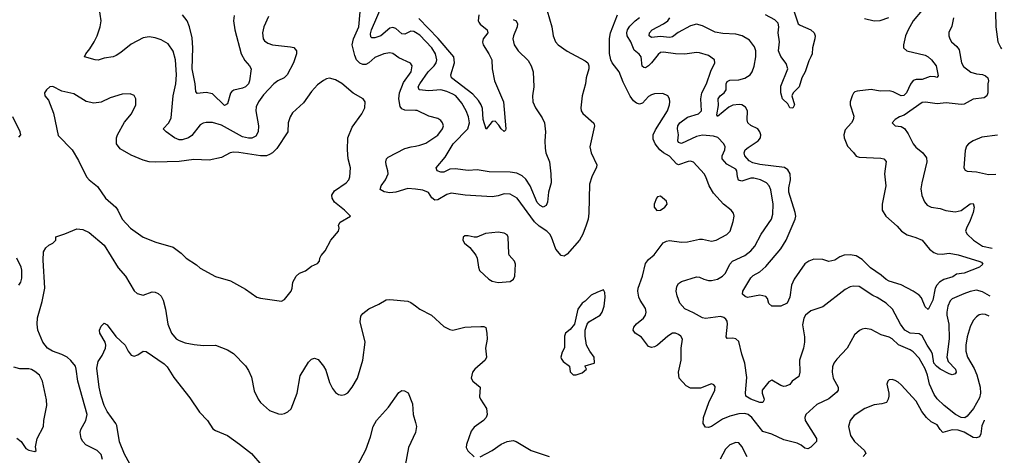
# Model space of a CAD drawing. Header units: inches. Extents: x 1694797 to 1849917, y 907313 to 1017959.
# Tile 593 of 656: x 1837369 to 1843916, y 921337 to 924237. Entities that reach past the tile are written whole.
import ezdxf

# ---------------------------------------------------------------- set-up
doc = ezdxf.new("R2010")
doc.units = ezdxf.units.IN
doc.header["$MEASUREMENT"] = 0
doc.layers.add('B8932', color=7, linetype='Continuous')
doc.layers.add('B8942', color=7, linetype='Continuous')

msp = doc.modelspace()

# ---------------------------------------------------------------- linework, layer by layer
at = {"layer": 'B8932', "color": 5}
for points, elevation in [([(1839022.9, 924257.1), (1838992.8, 924190), (1838983.6, 924150), (1838987.2, 924110), (1838995.9, 924095.9), (1839019.7, 924079.7), (1839049.4, 924069.4), (1839170, 924057.3), (1839191.4, 924051.4), (1839210.2, 924030.2), (1839208.9, 924010), (1839189.1, 923950), (1839146.7, 923870), (1839127.2, 923850), (1839086, 923830), (1839059.6, 923810), (1838990, 923737.6), (1838955.9, 923690), (1838942.3, 923657.7), (1838939.3, 923630), (1838957.4, 923530), (1838955.2, 923490), (1838938.3, 923461.7), (1838911.7, 923448.3), (1838890, 923447.8), (1838850, 923457.8), (1838710, 923535.4), (1838650, 923552.4), (1838610, 923552.2), (1838590, 923548.5), (1838570, 923538), (1838514.2, 923465.8), (1838490.5, 923449.5), (1838450, 923437.3), (1838430, 923437.3), (1838398.2, 923450), (1838342.9, 923490), (1838322.7, 923510), (1838360.5, 923550), (1838376.1, 923583.9), (1838389.8, 923730), (1838407.3, 923810), (1838412, 923870), (1838405, 923970), (1838390, 924026.6), (1838355.5, 924075.5), (1838310, 924103.6), (1838270, 924117), (1838230, 924123.7), (1838190, 924115.1), (1838110, 924073), (1838041.9, 924018.1), (1838010, 923998), (1837989.6, 923990.4), (1837930, 923981.3), (1837890, 923967.7), (1837870, 923968.7), (1837799.3, 923990), (1837808.2, 924010), (1837836.3, 924043.7), (1837863.8, 924090), (1837883.9, 924130), (1837905.1, 924190), (1837911.7, 924230), (1837897.6, 924317.6)], 760), ([(1840000, 924152.1), (1839990, 924158.5), (1839970, 924160.2), (1839930, 924141.3), (1839910, 924141.7), (1839870, 924177.5), (1839850, 924185), (1839830, 924181.5), (1839770, 924129.4), (1839730, 924116.5), (1839710, 924116.4), (1839703, 924123), (1839701.7, 924141.7), (1839707.8, 924170), (1839786.1, 924350)], 740), ([(1838794.9, 924265.1), (1838791.5, 924228.5), (1838799.8, 924170), (1838842.7, 924010), (1838865, 923965), (1838897.6, 923930), (1838907.4, 923910), (1838896.8, 923830), (1838890.1, 923809.9), (1838870, 923789), (1838850, 923780.2), (1838792.1, 923767.9), (1838780.2, 923759.8), (1838770, 923747.3), (1838750, 923676.9), (1838730, 923665.4), (1838650, 923742.9), (1838610, 923751.4), (1838550, 923746.6), (1838539.7, 923759.7), (1838536, 923810), (1838515.3, 923910), (1838520.8, 924050), (1838515.9, 924115.9), (1838498.7, 924190), (1838482, 924230), (1838452.1, 924270)], 740), ([(1840000, 923632.1), (1839930, 923634.9), (1839910, 923644.5), (1839899.7, 923659.7), (1839890.4, 923710), (1839895.5, 923750), (1839921.1, 923818.9), (1839971.7, 923890), (1839978.7, 923930), (1839968, 923948), (1839890, 923983.9), (1839850, 924010.9), (1839830, 924016.8), (1839790, 924008.7), (1839730, 923984.4), (1839690.7, 923949.3), (1839670, 923937.8), (1839650, 923937.7), (1839630, 923946.8), (1839609.5, 923969.5), (1839597.5, 923997.5), (1839580.1, 924070), (1839588.3, 924110), (1839624.9, 924190), (1839634, 924290)], 760), ([(1837364.1, 923455.9), (1837376, 923470), (1837371.8, 923490), (1837322.9, 923590)], 780), ([(1840000, 923108.6), (1839950, 923114), (1839870, 923088.5), (1839830, 923085), (1839791.6, 923091.6), (1839767, 923107), (1839772.2, 923130), (1839800.7, 923170), (1839818.4, 923210), (1839817.8, 923230), (1839804.8, 923270), (1839803.1, 923290), (1839808.5, 923310), (1839818.2, 923321.8), (1839930, 923379.4), (1839971.5, 923391.5), (1840000, 923396)], 760), ([(1837920.4, 921310), (1837910, 921342.7), (1837883.7, 921370), (1837808.2, 921408.2), (1837788.3, 921428.3), (1837777.7, 921450), (1837771.1, 921490), (1837776.4, 921510), (1837809.9, 921570.1), (1837817.5, 921610), (1837754.7, 921830), (1837745.6, 921910), (1837739.1, 921930), (1837710, 921969), (1837683.8, 921990), (1837650, 922007.5), (1837588.2, 922030), (1837554.5, 922050), (1837522, 922090), (1837489.9, 922170), (1837484.8, 922210), (1837487.8, 922252.2), (1837518.9, 922361.1), (1837536.8, 922450), (1837524.2, 922635.8), (1837528.3, 922691.7), (1837542.3, 922717.7), (1837563.6, 922736.4), (1837588.7, 922750), (1837608.7, 922770), (1837609, 922791), (1837670, 922810.6), (1837750, 922844.4), (1837790, 922841.1), (1837830, 922820.9), (1837930, 922735.6), (1838024.4, 922584.4), (1838072.9, 922530), (1838130, 922433), (1838150, 922415.5), (1838190, 922402.8), (1838250, 922425.5), (1838270, 922423.8), (1838290, 922415.5), (1838310, 922396.3), (1838323.7, 922370), (1838338.7, 922310), (1838353.4, 922210), (1838378.9, 922150), (1838410, 922113.4), (1838430, 922101.1), (1838470, 922086.7), (1838530, 922075.3), (1838591.5, 922068.5), (1838671.3, 922070), (1838750, 922040.5), (1838790, 922015.5), (1838870, 921933.4), (1838890, 921902.8), (1838910, 921858), (1838927.5, 921767.5), (1838954.9, 921710), (1838970.5, 921690), (1839030, 921634.9), (1839090, 921613), (1839110, 921610.6), (1839130, 921615.5), (1839153.1, 921626.9), (1839173.9, 921646.1), (1839213.5, 921750), (1839234.6, 921865.4), (1839290, 921958), (1839310, 921978), (1839330, 921984.7), (1839354.4, 921974.4), (1839390, 921931.3), (1839404.9, 921904.9), (1839430, 921821), (1839450, 921781), (1839470, 921756), (1839490, 921742.8), (1839510, 921737.3), (1839530, 921742), (1839550, 921754), (1839579.5, 921790), (1839616.2, 921850), (1839651.6, 921970), (1839666.9, 922090), (1839633.3, 922226.7), (1839637.4, 922262.6), (1839650, 922282), (1839690, 922312.7), (1839756.4, 922343.6), (1839806.7, 922373.3), (1839830, 922375.3), (1839950, 922363.6), (1839970, 922355.3), (1840000, 922332)], 760), ([(1837364.4, 922470), (1837377.6, 922490), (1837383.3, 922516.7), (1837382.5, 922570), (1837378.4, 922590), (1837350, 922649.6)], 780), ([(1838100.4, 921280.4), (1838065.6, 921345.6), (1838033.5, 921426.5), (1838014.9, 921534.9), (1838008.4, 921550), (1837949.8, 921630), (1837929.8, 921670), (1837911, 921730), (1837898.3, 921790), (1837882, 921918), (1837890, 921962.8), (1837917.8, 922002.2), (1837938.9, 922050), (1837941.3, 922070), (1837936.9, 922090), (1837900.9, 922150), (1837899.5, 922170), (1837910, 922196), (1837930, 922216), (1837950, 922204.9), (1838008.6, 922128.6), (1838070, 922071.6), (1838090, 922030.3), (1838110, 922004.6), (1838130, 921997.4), (1838154.6, 922005.4), (1838190, 922030.5), (1838210, 922027.7), (1838330, 921947.2), (1838350, 921926.4), (1838394.6, 921854.6), (1838500, 921720), (1838564, 921624), (1838617.1, 921570), (1838654, 921514), (1838670, 921502), (1838750, 921468.4), (1838830, 921412.6), (1838910.3, 921350), (1838979.5, 921270)], 740), ([(1837350, 921450.8), (1837378.8, 921430), (1837410, 921382.8), (1837430, 921371), (1837470, 921362), (1837478, 921370), (1837474, 921394), (1837486, 921450), (1837527, 921530), (1837529.6, 921570), (1837549.5, 921669.5), (1837547.5, 921707.5), (1837521.6, 921830), (1837500.9, 921870), (1837470, 921896.2), (1837448.2, 921908.2), (1837430, 921912.8), (1837370, 921913.7), (1837330, 921923.1)], 780), ([(1839614.6, 921270), (1839670, 921374.9), (1839700.7, 921459.3), (1839719.8, 921530), (1839741.5, 921570), (1839821.8, 921658.2), (1839890, 921755.5), (1839910, 921767.7), (1839927.3, 921767.3), (1839953.2, 921753.2), (1839980.5, 921680.5), (1839984.9, 921610), (1840000, 921555.4)], 740), ([(1840000, 921489.4), (1839955, 921390), (1839931.8, 921270), (1839932, 921250), (1839974, 921170), (1840000, 921140.1)], 740)]:
    msp.add_lwpolyline(points, dxfattribs=dict(at, elevation=elevation))
at = {"layer": 'B8932', "color": 5, "elevation": 780}
msp.add_lwpolyline([(1839430, 923847.3), (1839410, 923842.4), (1839390, 923833), (1839350, 923803), (1839310, 923758), (1839255.6, 923684.4), (1839183.7, 923616.3), (1839168.5, 923590), (1839154.9, 923550), (1839152.4, 923490), (1839079.4, 923380.6), (1839049.5, 923350.5), (1839030, 923338.9), (1839010, 923331.5), (1838970, 923329.8), (1838826.7, 923353.3), (1838790, 923354.8), (1838769.3, 923350.7), (1838710, 923319.7), (1838630, 923301.5), (1838526.3, 923306.3), (1838430, 923294), (1838270, 923288.2), (1838230, 923291.5), (1838190, 923302.4), (1838110, 923334.7), (1838037.4, 923377.4), (1838013, 923410), (1838012.6, 923450), (1838019.7, 923470), (1838066, 923554), (1838113.3, 923610), (1838141.6, 923670), (1838142, 923710), (1838130, 923732.7), (1838102.9, 923742.9), (1838050, 923740.5), (1837970, 923716.9), (1837910, 923687.6), (1837861.2, 923681.2), (1837810, 923692.3), (1837730, 923742.7), (1837650, 923761.2), (1837590, 923793.2), (1837570, 923789.3), (1837546.8, 923770), (1837534, 923750), (1837537.3, 923730), (1837560.4, 923700.4), (1837594.7, 923614.7), (1837625.3, 923465.3), (1837717.3, 923370), (1837759.2, 923299.2), (1837813, 923190), (1837830.7, 923170), (1837887.1, 923127.1), (1837939.3, 923050), (1838008.4, 922990), (1838022.4, 922970), (1838050.4, 922910), (1838104.9, 922850), (1838190.4, 922790.4), (1838275.1, 922755.1), (1838390, 922723.8), (1838443.7, 922683.7), (1838476.3, 922650), (1838545.1, 922605.1), (1838570, 922583.8), (1838670, 922528), (1838770, 922499.1), (1838870, 922442.8), (1838946, 922390), (1838970, 922382.4), (1839110, 922363.8), (1839130, 922374), (1839174.7, 922430), (1839181.6, 922450), (1839185.6, 922490), (1839206.6, 922530), (1839229.7, 922550.3), (1839270, 922564.9), (1839310, 922595.5), (1839350, 922614), (1839362, 922630), (1839364.5, 922650), (1839373.1, 922666.9), (1839400.8, 922699.2), (1839438, 922770), (1839489.2, 922830), (1839493.2, 922850), (1839489.2, 922870), (1839499, 922890), (1839568, 922930), (1839529, 922970), (1839463.3, 923023.3), (1839446.6, 923050), (1839443.7, 923070), (1839462.6, 923097.4), (1839540.7, 923150), (1839556.9, 923170), (1839563.6, 923190), (1839568, 923250), (1839553.5, 923310), (1839548.4, 923370), (1839551.9, 923450), (1839579, 923521), (1839643.6, 923610), (1839665.1, 923650), (1839666, 923690), (1839654, 923710), (1839587.3, 923747.3), (1839510, 923812), (1839470, 923837)], close=True, dxfattribs=at)
at = {"layer": 'B8942', "color": 5}
for points, elevation in [([(1843916, 924433.7), (1843911.5, 924428.5), (1843887.4, 924392.6), (1843868.3, 924351.7), (1843856.5, 924290), (1843859.6, 924190), (1843874, 924090), (1843892.7, 924050), (1843897.9, 924043.8)], 760), ([(1840875.6, 924295.6), (1840908.5, 924190), (1840917.1, 924130), (1840932.7, 924090), (1840950.6, 924070), (1841010, 924026.4), (1841130, 923964), (1841146.8, 923950), (1841153.4, 923930), (1841153, 923910), (1841134.9, 923850), (1841130.4, 923810), (1841108, 923730), (1841099.3, 923650), (1841103, 923630), (1841112.5, 923612.5), (1841187.1, 923547.1), (1841190.6, 923530), (1841187.7, 923510), (1841160.4, 923390), (1841168.4, 923350), (1841207, 923270), (1841205.3, 923254.7), (1841172.4, 923190), (1841158, 923142), (1841154.5, 922950), (1841149.2, 922910), (1841136.3, 922870), (1841113.8, 922810), (1841091, 922770), (1841010, 922676.9), (1840990, 922663.5), (1840970, 922668.4), (1840933.5, 922710), (1840905.6, 922790), (1840893.8, 922810), (1840874, 922830), (1840822.9, 922862.9), (1840792.1, 922892.1), (1840677.6, 923050), (1840630, 923076.4), (1840590, 923078), (1840550, 923063.5), (1840510, 923056.8), (1840330.2, 923069.8), (1840238.4, 923081.6), (1840210, 923073.5), (1840150, 923036.8), (1840130, 923034.8), (1840110.5, 923050.5), (1840087.5, 923087.5), (1840050, 923103.1), (1840000, 923108.6)], 760), ([(1843370, 924299.5), (1843309.7, 924230.3), (1843275.7, 924170), (1843258.9, 924130), (1843245.4, 924070), (1843245.8, 924050), (1843268.9, 924028.9), (1843390, 924000.5), (1843410.5, 923990.5), (1843432.9, 923970), (1843462, 923930), (1843476.7, 923863.3), (1843467.7, 923852.3), (1843456.8, 923856.8), (1843422.2, 923857.8), (1843370, 923838.2), (1843330, 923838.2), (1843310, 923831.8), (1843291.2, 923808.8), (1843266, 923750), (1843247.3, 923732.7), (1843230, 923731), (1843176.8, 923756.8), (1843150, 923764.3), (1843090, 923760.8), (1843030, 923771.6), (1842937.8, 923762.2), (1842923.1, 923756.9), (1842912.2, 923747.8), (1842904, 923730), (1842891.7, 923690), (1842890.3, 923670), (1842915, 923595), (1842911.4, 923570), (1842899.5, 923550), (1842857.2, 923502.8), (1842848.5, 923470), (1842851.9, 923450), (1842874.1, 923394.1), (1842913.3, 923353.3), (1842930, 923328.9), (1842950, 923322), (1843095.1, 923315.1), (1843115.5, 923310), (1843130, 923293.4), (1843118.9, 923210), (1843128.9, 923130), (1843103.8, 923010), (1843104.4, 922970), (1843128.2, 922930), (1843202.7, 922862.7), (1843231.3, 922830), (1843270, 922803.9), (1843328.1, 922788.1), (1843368.9, 922770), (1843418.2, 922710), (1843447.9, 922687.9), (1843470, 922678), (1843503.6, 922676.4), (1843550, 922682.6), (1843610, 922671.3), (1843746, 922630), (1843763.5, 922623.5), (1843774, 922610), (1843750, 922589.6), (1843650, 922550.8), (1843597.4, 922542.6), (1843573.8, 922526.2), (1843513.3, 922506.7), (1843485.2, 922490), (1843466.3, 922470), (1843456.3, 922450), (1843440.2, 922370), (1843410, 922308), (1843390, 922326), (1843364.6, 922384.6), (1843350, 922403.1), (1843309.8, 922429.8), (1843230, 922471), (1843150, 922495.4), (1843130, 922507.4), (1843096.9, 922536.9), (1843025.6, 922585.6), (1842970, 922641.8), (1842930, 922664.3), (1842890, 922672.8), (1842851, 922669), (1842822.1, 922657.9), (1842790, 922636.5), (1842750, 922627.8), (1842710, 922641.2), (1842650, 922642), (1842616.4, 922630), (1842590, 922610.9), (1842519.8, 922510), (1842500.8, 922470), (1842490.1, 922389.9), (1842472.6, 922350), (1842430, 922331), (1842370, 922329.9), (1842350, 922348.4), (1842340.6, 922380.6), (1842330, 922395), (1842290, 922403), (1842208.4, 922388.4), (1842193.4, 922393.4), (1842176, 922410), (1842177, 922430), (1842230, 922519.6), (1842245.8, 922534.2), (1842290, 922559.7), (1842330, 922595), (1842430, 922711.1), (1842464.5, 922770), (1842525.6, 922910), (1842529.1, 922930), (1842525.5, 922954.5), (1842482.2, 923090), (1842483.1, 923116.9), (1842494.1, 923170), (1842491.2, 923211.2), (1842477.3, 923237.3), (1842454, 923254), (1842290, 923273.6), (1842243.1, 923283.1), (1842218.4, 923298.4), (1842190.5, 923330), (1842186.6, 923350), (1842193.9, 923370), (1842212.8, 923387.2), (1842278.7, 923430), (1842294.2, 923450), (1842297.2, 923470), (1842290.8, 923490), (1842276.4, 923510), (1842230, 923532.2), (1842211.4, 923550), (1842206.7, 923570), (1842207.5, 923630), (1842194.6, 923654.6), (1842170, 923669.2), (1842152.4, 923672.4), (1842110, 923667.4), (1842085.4, 923654.6), (1842010, 923591.5), (1842003.8, 923603.8), (1842015.1, 923664.9), (1842012.8, 923710), (1842026, 923730), (1842053.1, 923750), (1842067.3, 923770), (1842067.2, 923810), (1842073.7, 923826.3), (1842090, 923833.7), (1842150, 923837.1), (1842190, 923847.3), (1842225.3, 923870), (1842240.3, 923890), (1842252.9, 923927.1), (1842264.2, 923990), (1842263.2, 924030), (1842255.3, 924055.3), (1842221.5, 924101.5), (1842173.6, 924130), (1842130, 924139.6), (1842044, 924144), (1841992.9, 924152.9), (1841910, 924195.9), (1841870, 924206.5), (1841830, 924195.2), (1841747.8, 924152.2), (1841710, 924122.9), (1841700.1, 924119.9), (1841690, 924117.5), (1841630, 924124.1), (1841570, 924118), (1841554.3, 924130), (1841557.8, 924150), (1841573.8, 924170), (1841650.5, 924209.5), (1841678.8, 924230), (1841692.5, 924250)], 720), ([(1840650, 924238.5), (1840670, 924228.4), (1840679.7, 924210), (1840676.9, 924190), (1840652.8, 924130), (1840649, 924110), (1840656.9, 924070), (1840682.6, 924030), (1840750, 923965.3), (1840770.2, 923930), (1840784.2, 923890), (1840788.7, 923790), (1840778.9, 923730), (1840780.9, 923690), (1840798, 923650), (1840844.1, 923584.1), (1840858.8, 923550), (1840865, 923490), (1840860.2, 923430), (1840862.2, 923382.2), (1840868.1, 923350), (1840891.2, 923290), (1840901.3, 923210), (1840904, 923150), (1840886, 923090), (1840877.6, 923022.4), (1840870, 922999.3), (1840850.3, 922989.7), (1840830, 922999.3), (1840810, 923020.4), (1840762.9, 923130), (1840735, 923175), (1840710, 923198.7), (1840675.7, 923215.7), (1840630, 923221.2), (1840490, 923224.4), (1840410, 923236.5), (1840350, 923234), (1840264.6, 923244.6), (1840230, 923241.1), (1840190, 923222.7), (1840170, 923221), (1840144.5, 923230), (1840137.6, 923250), (1840197.9, 923322.1), (1840251.1, 923410), (1840349.4, 923510.6), (1840360.4, 923550), (1840353.1, 923590), (1840338.3, 923630), (1840310, 923681.1), (1840270, 923729.1), (1840250, 923742.1), (1840210, 923759), (1840170, 923769.3), (1840090, 923763.6), (1840024.2, 923770), (1840018.5, 923790), (1840028.7, 923810), (1840086.2, 923890), (1840125.6, 923930), (1840137.9, 923950), (1840143.2, 923970), (1840134.1, 924010), (1840110.4, 924050), (1840030, 924133.1), (1840000, 924152.1)], 740), ([(1840421.2, 924270), (1840417.6, 924230), (1840421.2, 924221.2), (1840430, 924206.3), (1840478.2, 924170), (1840482.2, 924150), (1840451, 924110), (1840446.4, 924086.4), (1840450, 924068.9), (1840488.5, 924010), (1840507.5, 923970), (1840510.3, 923910), (1840527.1, 923830), (1840585.4, 923690), (1840601.6, 923510), (1840599.5, 923500.5), (1840590, 923492.7), (1840570, 923509.6), (1840555.3, 923535.3), (1840530, 923560.5), (1840510, 923558.4), (1840470, 923509.3), (1840451.7, 923571.7), (1840445.8, 923645.8), (1840438, 923670), (1840419.1, 923699.1), (1840381.4, 923741.4), (1840240.7, 923850), (1840236.8, 923870), (1840259.9, 923950), (1840256.1, 923990), (1840150.7, 924110.7), (1840023.9, 924243.9)], 720), ([(1843815.2, 922264.1), (1843790, 922273.6), (1843770, 922276.8), (1843748.3, 922271.7), (1843730, 922258.7), (1843710, 922234), (1843690, 922192.3), (1843670, 922125.2), (1843661, 922070), (1843661, 922030), (1843670.2, 921990), (1843715.3, 921915.3), (1843732.5, 921872.5), (1843755, 921790), (1843757.5, 921750), (1843750, 921720.7), (1843711.9, 921650), (1843670, 921598.3), (1843653.1, 921586.9), (1843630, 921588.1), (1843591, 921610), (1843515.6, 921670), (1843470, 921712.9), (1843450, 921742.2), (1843419.6, 921810), (1843406.2, 921870), (1843390, 921913.2), (1843350, 921984.5), (1843310, 922026), (1843290, 922038.7), (1843211.7, 922071.7), (1843170, 922113.3), (1843150, 922124.6), (1843098.3, 922138.3), (1843030, 922174), (1842990, 922181.1), (1842970, 922177.4), (1842952.3, 922167.7), (1842920.4, 922139.6), (1842871.7, 922050), (1842802.7, 921977.3), (1842783.1, 921950), (1842774.5, 921925.5), (1842770.3, 921890), (1842778.9, 921850), (1842811.7, 921790), (1842812, 921770), (1842803.4, 921756.6), (1842750, 921714), (1842670, 921675.3), (1842597.3, 921610), (1842589.2, 921590), (1842592.4, 921570), (1842666.7, 921450), (1842666.4, 921430), (1842630, 921391.8), (1842610, 921379.5), (1842590, 921385.1), (1842565.6, 921405.6), (1842539, 921419), (1842450, 921439.9), (1842370, 921477.5), (1842310, 921496.5), (1842238, 921590), (1842211.9, 921610), (1842190, 921616.6), (1842150, 921614.1), (1842090, 921598.2), (1842042.3, 921577.7), (1841970, 921529.8), (1841950, 921521.4), (1841930, 921525.1), (1841914.5, 921550), (1841915.3, 921590), (1841952, 921690), (1841991.8, 921770), (1841994.5, 921794.5), (1841985.6, 921805.6), (1841970, 921812.7), (1841895.1, 921784.9), (1841830, 921785.1), (1841800.1, 921800.1), (1841755.1, 921850), (1841749.7, 921890), (1841767.8, 921970), (1841766.3, 922050), (1841776.2, 922110), (1841766, 922130), (1841750, 922140.7), (1841730, 922151), (1841710, 922149.6), (1841678.4, 922130), (1841610.2, 922069.8), (1841590, 922058.5), (1841570, 922055.1), (1841550, 922061.3), (1841502.7, 922122.7), (1841460.7, 922150), (1841448.3, 922170), (1841453, 922190), (1841470, 922211.7), (1841517.4, 922250), (1841530.9, 922270), (1841534.5, 922290), (1841530, 922315.1), (1841494.2, 922370), (1841486.3, 922390), (1841479.3, 922430), (1841481.2, 922450), (1841510.8, 922530), (1841530, 922613.4), (1841550, 922640.4), (1841587.6, 922672.4), (1841648.6, 922751.4), (1841670, 922763.2), (1841690, 922767.1), (1841770, 922756.5), (1841810, 922757.8), (1841890, 922776.3), (1841910, 922776.8), (1841970, 922762.6), (1841999.5, 922770), (1842070, 922807.9), (1842092.8, 922830), (1842112.9, 922892.9), (1842118.7, 922930), (1842115.6, 922950), (1842100.9, 922970), (1842048.8, 923008.8), (1841982.2, 923082.2), (1841952.8, 923130), (1841931.2, 923190), (1841919.7, 923210), (1841850, 923288), (1841830, 923295.1), (1841813.4, 923293.4), (1841750, 923271.2), (1841736.5, 923276.5), (1841690, 923328.4), (1841650, 923349.9), (1841625.8, 923370), (1841593.8, 923410), (1841581, 923441), (1841580.9, 923470), (1841596, 923504), (1841676.8, 923630), (1841689.7, 923670), (1841691.2, 923691.2), (1841689.6, 923710), (1841678, 923730), (1841645.4, 923745.4), (1841590, 923742.9), (1841570, 923737.6), (1841550, 923725.6), (1841510, 923681.3), (1841490, 923675.4), (1841470, 923680.5), (1841450, 923697.4), (1841427.8, 923727.8), (1841381.4, 923821.4), (1841355.1, 923890), (1841309.6, 923950), (1841299.6, 923970), (1841291.4, 924011.4), (1841291.6, 924111.6), (1841297, 924150), (1841344.1, 924270)], 760), ([(1843821.4, 922396.3), (1843818.4, 922398.4), (1843770, 922425.2), (1843730, 922436.7), (1843690, 922428.5), (1843647.8, 922412.2), (1843570, 922378.5), (1843555.3, 922364.7), (1843540.4, 922330), (1843533.4, 922290), (1843533.2, 922270), (1843546.1, 922210), (1843548.3, 922111.7), (1843534.2, 921990), (1843542.8, 921962.8), (1843590.8, 921910), (1843596.5, 921890), (1843590, 921878.7), (1843570, 921873), (1843550, 921879.7), (1843490, 921910.6), (1843464.4, 921930), (1843447.8, 921950), (1843438.7, 922010), (1843429.9, 922029.9), (1843402.3, 922070), (1843370, 922131.9), (1843350, 922145), (1843289.7, 922150), (1843254.2, 922170), (1843226.1, 922210), (1843171.5, 922310), (1843130.8, 922350), (1843070, 922388.7), (1843040.8, 922400.8), (1842950, 922460.7), (1842910, 922463.6), (1842890, 922458.4), (1842858.3, 922441.7), (1842710, 922326), (1842630, 922299.6), (1842593, 922270), (1842583.1, 922250), (1842575.1, 922204.9), (1842586.8, 922126.8), (1842587.6, 922090), (1842580.2, 922050), (1842555.2, 921970), (1842556.3, 921890), (1842550, 921860.9), (1842504.9, 921830), (1842490, 921809.3), (1842463.4, 921796.6), (1842450, 921794.5), (1842430, 921802), (1842370, 921838.4), (1842350, 921827.3), (1842306.9, 921770), (1842305, 921750), (1842318.4, 921710), (1842317, 921703), (1842310.7, 921690), (1842290, 921689), (1842231.6, 921710), (1842198.3, 921730), (1842194.3, 921754.3), (1842204.3, 921855.7), (1842191.8, 921951.8), (1842170.6, 922010), (1842150, 922094), (1842130, 922112.1), (1842110, 922116.4), (1842074, 922114), (1842066, 922126), (1842075.5, 922210), (1842073.1, 922230), (1842064.4, 922244.4), (1842050, 922255.3), (1842030, 922261.1), (1841930, 922247.7), (1841910, 922251.6), (1841850, 922286.5), (1841791.6, 922311.6), (1841758.9, 922350), (1841739.8, 922399.8), (1841734.5, 922430), (1841738.2, 922461.8), (1841750, 922480.4), (1841770, 922494), (1841870, 922524.9), (1841890, 922524), (1841918, 922510), (1841950, 922501.7), (1841970, 922500.3), (1842010, 922509.2), (1842042.4, 922530), (1842061.1, 922550), (1842090.6, 922609.4), (1842109.6, 922630), (1842190, 922667.1), (1842230, 922697.8), (1842258, 922730), (1842299.2, 922810), (1842368.7, 922910), (1842376.5, 922943.5), (1842379.8, 923010), (1842364.5, 923104.5), (1842353.5, 923130), (1842334.7, 923150), (1842294.5, 923170), (1842250, 923182.6), (1842230, 923181.2), (1842170, 923161.5), (1842149.1, 923169.1), (1842141.3, 923190), (1842136.5, 923230), (1842130, 923242.7), (1842070, 923276.3), (1842039.1, 923310), (1842039.1, 923330), (1842057.4, 923370), (1842060.4, 923390), (1842050.7, 923410.7), (1842012.2, 923452.2), (1841981.7, 923461.7), (1841910, 923469.4), (1841870, 923459), (1841770, 923413.3), (1841750, 923420.5), (1841744.4, 923430), (1841748.7, 923470), (1841742, 923510), (1841745.7, 923530), (1841758.5, 923550), (1841810, 923588), (1841882.4, 923610), (1841902.4, 923630), (1841898.4, 923710), (1841904.5, 923750), (1841934.8, 923810), (1841964.9, 923895.1), (1841992.3, 923950), (1841989.2, 923970), (1841950, 923997.6), (1841890, 924016.4), (1841870, 924017.7), (1841792.1, 924007.9), (1841729.4, 924010.6), (1841650, 924021.3), (1841630, 924017.5), (1841615.2, 924004.8), (1841571.2, 923948.8), (1841550, 923929.9), (1841530, 923916.8), (1841518.8, 923918.8), (1841508.2, 923928.2), (1841500.5, 923990), (1841488.1, 924008.1), (1841454.2, 924034.2), (1841433.7, 924090), (1841409.4, 924130), (1841405.1, 924150), (1841410.4, 924170), (1841426.1, 924193.9), (1841461.5, 924230), (1841490, 924252.2)], 740), ([(1842518.6, 924290), (1842545, 924210), (1842559.5, 924199.5), (1842630.2, 924170.2), (1842651.2, 924150), (1842657.4, 924130), (1842656.5, 924110), (1842640.9, 924050), (1842637.4, 924010), (1842630.2, 923990), (1842616.5, 923963.5), (1842591, 923890), (1842570.2, 923850), (1842551.7, 923790), (1842512.7, 923750), (1842503.7, 923730), (1842520.3, 923670), (1842510, 923647), (1842490, 923649.4), (1842477.7, 923677.7), (1842440.9, 923710), (1842431.1, 923750), (1842430, 923794.8), (1842476.2, 923910), (1842464.8, 923944.8), (1842430, 923991.2), (1842413.7, 924030), (1842421, 924090), (1842413.4, 924150), (1842416.9, 924190), (1842412.7, 924212.7), (1842390, 924236.4), (1842327.4, 924270)], 680), ([(1842985.4, 924245.4), (1843050.4, 924230.4), (1843090, 924231.8), (1843147.7, 924252.3)], 720), ([(1843578.7, 924250), (1843567.1, 924192.9), (1843547.4, 924152.6), (1843547.2, 924130), (1843553.4, 924110), (1843564.9, 924090), (1843599.5, 924059.5), (1843615.7, 924035.7), (1843632.1, 923950), (1843645.3, 923925.3), (1843693.1, 923886.9), (1843730, 923875.5), (1843770, 923871.9), (1843790, 923863.6), (1843805.7, 923850), (1843811.7, 923830), (1843806.9, 923810), (1843805.5, 923750), (1843798.9, 923730), (1843782.8, 923717.2), (1843710, 923707), (1843650, 923675), (1843630, 923671.8), (1843530, 923684.1), (1843470, 923677), (1843392.5, 923687.5), (1843370, 923685.1), (1843250, 923600.9), (1843218, 923590), (1843190, 923573.2), (1843171.3, 923550), (1843190.9, 923530.9), (1843230, 923525.5), (1843253.1, 923513.1), (1843277.5, 923477.5), (1843310.3, 923410), (1843328.4, 923388.4), (1843375.3, 923350), (1843398.2, 923318.2), (1843400.8, 923290), (1843366.7, 923150), (1843362, 923110), (1843366.5, 923066.5), (1843384.8, 923024.8), (1843402.4, 923002.4), (1843428.9, 922988.9), (1843490, 922979.5), (1843526.6, 922966.6), (1843590, 922958.8), (1843630, 922966.2), (1843690, 923010.3), (1843710, 923012.7), (1843715.6, 922990), (1843710, 922954.5), (1843690, 922900.5), (1843663.6, 922850), (1843658.9, 922830), (1843668.7, 922810), (1843710.2, 922770), (1843770.5, 922730.5), (1843836.3, 922717.1)], 740), ([(1840000, 923396), (1840030, 923400.8), (1840070, 923414), (1840150, 923468.7), (1840180.5, 923510), (1840186, 923530), (1840180.5, 923550), (1840170, 923566.6), (1840150, 923578.9), (1840090, 923595.8), (1840011.6, 923631.6), (1840000, 923632.1)], 760), ([(1843871.2, 923469.1), (1843765.7, 923454.3), (1843710, 923431.6), (1843677.3, 923410), (1843664.9, 923395.1), (1843654.7, 923365.3), (1843646.4, 923250), (1843656.1, 923236.1), (1843668.8, 923228.8), (1843730, 923223.6), (1843810, 923206.8), (1843859.1, 923208.6)], 760), ([(1840000, 922332), (1840029.2, 922309.2), (1840106.4, 922270), (1840190, 922195.3), (1840230, 922173.7), (1840250, 922170.3), (1840329.8, 922190.2), (1840370, 922193.6), (1840435.8, 922195.8), (1840454.4, 922194.4), (1840467.5, 922187.5), (1840476.3, 922150), (1840476.4, 922110), (1840466, 922050), (1840472.4, 921990), (1840464.4, 921970), (1840394.9, 921910), (1840379.3, 921890), (1840370.7, 921850), (1840382.8, 921830), (1840430.7, 921790), (1840427.1, 921727.1), (1840433.4, 921710), (1840472.7, 921650), (1840477.1, 921610), (1840470.4, 921590), (1840453.4, 921570), (1840390, 921523.7), (1840370, 921499), (1840340.7, 921410), (1840338.8, 921390), (1840348.1, 921368.1), (1840390, 921327.3)], 760), ([(1843783.1, 921571.5), (1843781.3, 921570), (1843767.3, 921532.7), (1843760.1, 921479.9), (1843750, 921460.3), (1843730, 921454.1), (1843710, 921456.6), (1843650, 921491.2), (1843610, 921504.4), (1843570, 921506.7), (1843508.3, 921490), (1843490, 921508.3), (1843470, 921540.3), (1843430, 921561.3), (1843399, 921590), (1843368.1, 921630), (1843330, 921698.7), (1843230, 921806.6), (1843210, 921825.2), (1843190, 921836), (1843170, 921841.2), (1843150, 921839), (1843141, 921830), (1843134.8, 921810), (1843148.4, 921750), (1843148.5, 921730), (1843144.4, 921710), (1843133, 921690), (1843100.8, 921679.2), (1843050, 921674.2), (1842988.7, 921650), (1842916.7, 921603.3), (1842890.2, 921569.8), (1842880.8, 921530), (1842893.2, 921470), (1842919.2, 921430), (1842987.4, 921370), (1842994.9, 921350), (1842978.4, 921330)], 780), ([(1840000, 921555.4), (1840007, 921530), (1840000.3, 921490), (1840000, 921489.4)], 740), ([(1840430, 921326.7), (1840510, 921370.4), (1840570, 921412.4), (1840611.1, 921428.9), (1840650, 921434.9), (1840670, 921428.9), (1840770, 921368.5), (1840890, 921330.3)], 760), ([(1842207.2, 921327.2), (1842170, 921396), (1842150, 921420.9), (1842130, 921422.9), (1842090, 921407.6), (1842061.1, 921378.9), (1842027.3, 921312.7)], 780)]:
    msp.add_lwpolyline(points, dxfattribs=dict(at, elevation=elevation))
at = {"layer": 'B8942', "color": 5, "elevation": 780}
for points in [[(1841630, 923061.2), (1841610, 923057.2), (1841604, 923050), (1841587.7, 923010), (1841587.3, 922990), (1841606.6, 922966.6), (1841630, 922968), (1841659, 922990), (1841674, 923010), (1841669, 923030)], [(1840550, 922822.9), (1840467.3, 922812.7), (1840409.2, 922789.2), (1840390, 922789), (1840350, 922799.3), (1840330, 922797.2), (1840318, 922790), (1840314.8, 922770), (1840326.8, 922750), (1840361.4, 922721.4), (1840402.8, 922670), (1840410.7, 922650), (1840419.1, 922590), (1840426.9, 922566.9), (1840489, 922509), (1840510, 922496.4), (1840550, 922488), (1840630, 922494), (1840652.7, 922510), (1840661.2, 922530), (1840666.6, 922610), (1840659.3, 922630), (1840623.7, 922670), (1840620.5, 922680.5), (1840616.2, 922790), (1840610, 922804), (1840590, 922816.2)], [(1841250, 922438), (1841210, 922424), (1841170, 922402.7), (1841130, 922362.7), (1841110, 922349), (1841081, 922310), (1841058, 922210), (1841030, 922175.3), (1840998, 922150), (1840991.3, 922130), (1840992.7, 922052.7), (1840975.3, 922024.7), (1840966.8, 921990), (1840970, 921982), (1840982.5, 921962.5), (1841024.7, 921930), (1841030, 921894), (1841050, 921874), (1841070, 921872), (1841110, 921886), (1841138, 921910), (1841128.4, 921928.4), (1841130, 921934), (1841188.9, 921951.1), (1841190, 921954), (1841189.3, 921990), (1841159.3, 922030), (1841139, 922070), (1841129.2, 922130), (1841129, 922170), (1841142, 922210), (1841153.2, 922226.8), (1841229.5, 922270.5), (1841242.7, 922290), (1841255.1, 922330), (1841262, 922390), (1841260.4, 922420.4)]]:
    msp.add_lwpolyline(points, close=True, dxfattribs=at)

doc.saveas('drawing.dxf')
